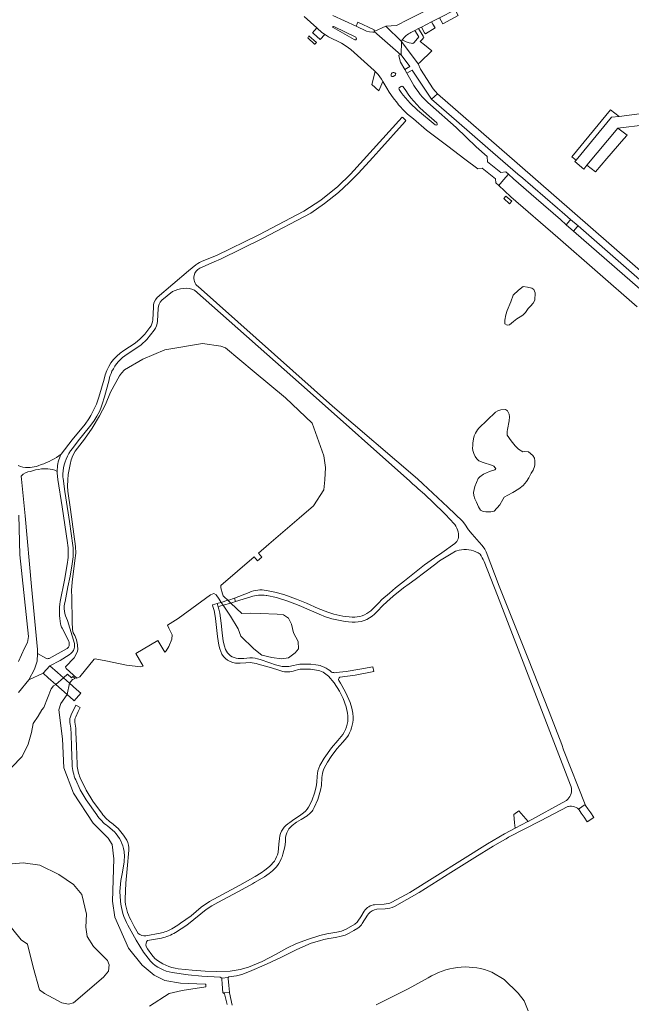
# Model space of a CAD drawing. Header units: metres. Extents: x 166325 to 190320, y 381923 to 404576.
# Tile 887 of 1056: x 175568 to 175790, y 400964 to 401322. Entities that reach past the tile are written whole.
import ezdxf

# ---------------------------------------------------------------- set-up
doc = ezdxf.new("R2010")
doc.units = ezdxf.units.M
for name, color, linetype, lineweight in [('B-WE-OG-WATER_MEER-GV', 8, 'Continuous', 18), ('B-WE-VH-VERHARDING_ASFALT-GV', 8, 'Continuous', 18), ('B-WE-VH-VERHARDING_BETON-GV', 8, 'Continuous', 18), ('B-WE-VH-VERHARDING_BETONSTRAATSTEEN-GV', 8, 'Continuous', 18), ('B-WE-VH-VERHARDING_FUNDERING_ZAND-GV', 8, 'Continuous', 18), ('B-WE-VH-VERHARDING_GESLOTEN-GV', 8, 'Continuous', 18)]:
    doc.layers.add(name, color=color, linetype=linetype, lineweight=lineweight)

msp = doc.modelspace()

# ---------------------------------------------------------------- linework, layer by layer
at = {"layer": 'B-WE-OG-WATER_MEER-GV', "flags": 128}
for points in [[(175751.006, 401225.389), (175749.369, 401224.058), (175747.425, 401222.237), (175746.491, 401219.864), (175745.24, 401216.731), (175744.72, 401215.155), (175744.322, 401213.242), (175744.352, 401211.864), (175745.255, 401211.436), (175746.097, 401211.512), (175747.444, 401212.721), (175748.684, 401213.716), (175749.954, 401214.39), (175750.933, 401215.063), (175751.867, 401215.966), (175752.801, 401217.481), (175753.642, 401218.323), (175754.668, 401219.394), (175755.265, 401220.45), (175755.402, 401223.12), (175754.912, 401224.389), (175754.2, 401224.79), (175752.63, 401225.191)], [(175679.145, 401159.643), (175678.518, 401163.91), (175674.293, 401175.681), (175664.55, 401184.973), (175653.2, 401194.404), (175642.763, 401203.075), (175641.109, 401203.761), (175634.343, 401204.684), (175620.714, 401202.383), (175612.679, 401199.012), (175606.07, 401195.157), (175604.952, 401193.941), (175604.193, 401192.942), (175600.941, 401187.029), (175599.079, 401182.582), (175596.992, 401178.425), (175594.258, 401173.914), (175591.446, 401169.903), (175588.132, 401165.522), (175587.21, 401164.008), (175586.643, 401162.429), (175586.302, 401160.736), (175585.553, 401157.109), (175585.405, 401155.125), (175585.304, 401152.868), (175585.366, 401151.029), (175586.435, 401144.303), (175588.234, 401130.882), (175588.278, 401128.495), (175588.015, 401125.787), (175587.05, 401117.935), (175586.723, 401114.855), (175586.832, 401112.5), (175586.993, 401103.453), (175587.118, 401100.647), (175587.406, 401099.485), (175587.92, 401098.468), (175588.611, 401096.967), (175588.995, 401095.08), (175589.072, 401093.322), (175588.861, 401092.419), (175587.747, 401090.411), (175584.566, 401087.121), (175584.777, 401086.528), (175588.703, 401083.03), (175589.812, 401083.404), (175595.043, 401089.926), (175595.381, 401090.007), (175599.186, 401089.247), (175606.721, 401087.741), (175611.95, 401087.155), (175612.853, 401087.31), (175610.135, 401091.906), (175618.183, 401096.666), (175620.697, 401092.414), (175621.153, 401092.884), (175622.209, 401094.499), (175623.296, 401097.12), (175623.405, 401098.703), (175622.168, 401101.181), (175621.714, 401102.293), (175625.52, 401104.711), (175637.257, 401113.325), (175638.467, 401113.812), (175639.325, 401113.263), (175640.416, 401111.664), (175641.181, 401110.544), (175641.906, 401109.482), (175644.587, 401105.554), (175647.34, 401100.919), (175648.292, 401098.291), (175653.12, 401093.698), (175656.007, 401091.336), (175659.657, 401090.505), (175663.174, 401090.003), (175665.697, 401090.327), (175668.135, 401092.198), (175669.268, 401093.698), (175669.164, 401096.31), (175667.516, 401099.526), (175666.712, 401102.673), (175665.668, 401104.83), (175663.802, 401106.046), (175661.538, 401106.285), (175655.312, 401106.459), (175651.772, 401106.669), (175648.702, 401106.519), (175644.677, 401110.29), (175643.602, 401111.296), (175642.225, 401112.586), (175641.897, 401112.893), (175641.637, 401113.605), (175641.024, 401115.833), (175641.089, 401116.624), (175653.203, 401127.068), (175654.383, 401125.615), (175655.958, 401126.999), (175654.79, 401128.436), (175658.582, 401131.705), (175669.505, 401141.159), (175674.762, 401145.709), (175678.476, 401151.512), (175678.836, 401155.148)], [(175748.164, 401167.455), (175746.614, 401169.3), (175745.173, 401171.337), (175745.238, 401172.693), (175745.318, 401173.475), (175745.867, 401176.586), (175746.003, 401178.045), (175745.876, 401178.953), (175745.279, 401180.162), (175744.625, 401180.664), (175742.95, 401180.616), (175741.821, 401180.245), (175740.956, 401179.697), (175734.925, 401173.897), (175734.346, 401173.248), (175733.636, 401172.146), (175733.215, 401171.16), (175732.997, 401170.017), (175732.762, 401168.474), (175732.676, 401167.615), (175732.646, 401166.689), (175732.739, 401165.753), (175733.035, 401164.646), (175733.525, 401163.646), (175734.114, 401162.716), (175734.937, 401161.999), (175736.441, 401161.473), (175739.487, 401160.511), (175740.33, 401160.039), (175740.843, 401159.502), (175741.021, 401159.224), (175741.007, 401159.055), (175740.74, 401158.814), (175738.754, 401158.189), (175736.611, 401157.143), (175735.278, 401156.169), (175734.702, 401155.567), (175733.398, 401152.688), (175732.989, 401150.54), (175733.053, 401149.437), (175733.445, 401148.182), (175734.077, 401147.017), (175734.728, 401145.339), (175735.093, 401144.705), (175735.541, 401144.127), (175736.473, 401143.617), (175737.439, 401143.507), (175739.234, 401143.514), (175740.447, 401143.77), (175742.57, 401146.071), (175743.61, 401147.996), (175744.107, 401148.775), (175745.441, 401149.579), (175747.279, 401150.479), (175749.385, 401151.822), (175750.958, 401153.07), (175752.283, 401154.508), (175753.107, 401155.879), (175753.969, 401157.526), (175754.631, 401158.616), (175755.175, 401159.964), (175755.243, 401160.592), (175755.311, 401161.995), (175755.112, 401162.955), (175754.529, 401163.962), (175752.922, 401165.301), (175751.574, 401165.458), (175750.836, 401165.333), (175749.322, 401166.293)]]:
    msp.add_lwpolyline(points, close=True, dxfattribs=at)
for points in [[(175615.132, 400963.718), (175622.255, 400968.26), (175627.017, 400969.366), (175635.574, 400970.677), (175635.598, 400971.664), (175635.314, 400971.657), (175626.419, 400972.08), (175620.714, 400973.047), (175616.835, 400974.903), (175612.464, 400978.605), (175607.496, 400984.765), (175602.5, 400996.021), (175601.611, 401001.905), (175602.109, 401017.294), (175601.595, 401022.465), (175600.05, 401024.83), (175594.601, 401030.212), (175587.521, 401041.134), (175584.019, 401050.392), (175583.515, 401060.901), (175582.19, 401071.495), (175582.898, 401073.701), (175585.173, 401077.002), (175585.974, 401081.202), (175587.161, 401082.509), (175588.048, 401082.809), (175587.184, 401083.579), (175586.759, 401083.101), (175585.246, 401084.449), (175583.855, 401083.088), (175581.019, 401080.698), (175580.237, 401080.206), (175579.35, 401079.105), (175576.701, 401072.261), (175575.975, 401071.459), (175574.595, 401069.183), (175572.834, 401066.461), (175572.185, 401063.186), (175571.05, 401058.95), (175568.871, 401054.501), (175564.882, 401050.476)], [(175615.132, 400963.718), (175622.255, 400968.26), (175627.017, 400969.366), (175635.574, 400970.677), (175635.598, 400971.664), (175635.314, 400971.657), (175626.419, 400972.08), (175620.714, 400973.047), (175616.835, 400974.903), (175612.464, 400978.605), (175607.496, 400984.765), (175602.5, 400996.021), (175601.611, 401001.905), (175602.109, 401017.294), (175601.595, 401022.465), (175600.05, 401024.83), (175594.601, 401030.212), (175587.521, 401041.134), (175584.019, 401050.392), (175583.515, 401060.901), (175582.19, 401071.495), (175582.898, 401073.701), (175585.173, 401077.002), (175585.974, 401081.202), (175587.161, 401082.509), (175588.048, 401082.809), (175587.184, 401083.579), (175586.759, 401083.101), (175585.246, 401084.449), (175583.855, 401083.088), (175581.019, 401080.698), (175580.237, 401080.206), (175579.35, 401079.105), (175576.701, 401072.261), (175575.975, 401071.459), (175574.595, 401069.183), (175572.834, 401066.461), (175572.185, 401063.186), (175571.05, 401058.95), (175568.871, 401054.501), (175564.882, 401050.476)], [(175563.805, 401015.274), (175569.191, 401015.843), (175575.204, 401014.958), (175582.115, 401011.515), (175587.466, 401007.936), (175590.527, 401004.243), (175592.173, 400997.177), (175592.029, 400992.454), (175592.475, 400989.054), (175594.711, 400985.356), (175599.866, 400980.319), (175600.426, 400978.685), (175600.173, 400976.374), (175598.429, 400974.201), (175587.5, 400964.893), (175585.685, 400964.369), (175583.259, 400964.839), (175576.895, 400968.236), (175575.108, 400969.663), (175572.825, 400977.846), (175570.702, 400986.269), (175568.489, 400987.739), (175562.346, 400995.369)], [(175563.805, 401015.274), (175569.191, 401015.843), (175575.204, 401014.958), (175582.115, 401011.515), (175587.466, 401007.936), (175590.527, 401004.243), (175592.173, 400997.177), (175592.029, 400992.454), (175592.475, 400989.054), (175594.711, 400985.356), (175599.866, 400980.319), (175600.426, 400978.685), (175600.173, 400976.374), (175598.429, 400974.201), (175587.5, 400964.893), (175585.685, 400964.369), (175583.259, 400964.839), (175576.895, 400968.236), (175575.108, 400969.663), (175572.825, 400977.846), (175570.702, 400986.269), (175568.489, 400987.739), (175562.346, 400995.369)], [(175752.886, 400961.931), (175751.406, 400965.586), (175749.169, 400968.437), (175744.164, 400973.308), (175739.604, 400976.062), (175738.276, 400976.56), (175736.921, 400976.983), (175735.545, 400977.328), (175734.152, 400977.596), (175732.745, 400977.785), (175731.331, 400977.894), (175729.912, 400977.923), (175728.494, 400977.872), (175727.081, 400977.741), (175725.678, 400977.531), (175724.289, 400977.242), (175722.918, 400976.875), (175721.571, 400976.432), (175720.25, 400975.914), (175718.961, 400975.321), (175717.707, 400974.658), (175716.511, 400973.936), (175709.141, 400969.967), (175697.567, 400964.117)], [(175752.886, 400961.931), (175751.406, 400965.586), (175749.169, 400968.437), (175744.164, 400973.308), (175739.604, 400976.062), (175738.276, 400976.56), (175736.921, 400976.983), (175735.545, 400977.328), (175734.152, 400977.596), (175732.745, 400977.785), (175731.331, 400977.894), (175729.912, 400977.923), (175728.494, 400977.872), (175727.081, 400977.741), (175725.678, 400977.531), (175724.289, 400977.242), (175722.918, 400976.875), (175721.571, 400976.432), (175720.25, 400975.914), (175718.961, 400975.321), (175717.707, 400974.658), (175716.511, 400973.936), (175709.141, 400969.967), (175697.567, 400964.117)]]:
    msp.add_lwpolyline(points, dxfattribs=at)
at = {"layer": 'B-WE-VH-VERHARDING_ASFALT-GV', "flags": 128}
for points in [[(175633.409, 401232.055), (175638.699, 401234.389), (175640.967, 401235.423), (175656.199, 401242.878), (175673.735, 401252.151), (175678.821, 401255.597), (175683.835, 401259.631), (175687.769, 401263.245), (175691.139, 401266.651), (175696.302, 401272.33), (175698.539, 401274.83), (175708.083, 401285.499), (175708.391, 401285.843), (175707.229, 401286.858), (175707.04, 401287.023), (175688.25, 401266.263), (175683.59, 401261.828), (175677.437, 401256.829), (175671.292, 401252.787), (175654.871, 401244.238), (175639.482, 401236.709), (175634.825, 401234.871)], [(175633.409, 401232.055), (175638.699, 401234.389), (175640.967, 401235.423), (175656.199, 401242.878), (175673.735, 401252.151), (175678.821, 401255.597), (175683.835, 401259.631), (175687.769, 401263.245), (175691.139, 401266.651), (175696.302, 401272.33), (175698.539, 401274.83), (175708.083, 401285.499), (175708.391, 401285.843), (175707.229, 401286.858), (175707.04, 401287.023), (175688.25, 401266.263), (175683.59, 401261.828), (175677.437, 401256.829), (175671.292, 401252.787), (175654.871, 401244.238), (175639.482, 401236.709), (175634.825, 401234.871)], [(175799.188, 401219.593), (175769.36, 401245.603), (175766.689, 401247.932), (175764.555, 401249.793), (175755.785, 401257.44), (175747.544, 401264.597), (175745.631, 401266.259), (175743.915, 401264.292), (175742.123, 401262.237), (175744.194, 401260.298), (175746.561, 401258.081), (175763.602, 401243.222), (175792.459, 401218.062)], [(175799.188, 401219.593), (175769.36, 401245.603), (175766.689, 401247.932), (175764.555, 401249.793), (175755.785, 401257.44), (175747.544, 401264.597), (175745.631, 401266.259), (175743.915, 401264.292), (175742.123, 401262.237), (175744.194, 401260.298), (175746.561, 401258.081), (175763.602, 401243.222), (175792.459, 401218.062)], [(175632.016, 401233.283), (175629.309, 401231.096), (175617.931, 401221.394)], [(175632.016, 401233.283), (175629.309, 401231.096), (175617.931, 401221.394)], [(175619.606, 401220.44), (175621.499, 401222.046), (175623.506, 401223.586)], [(175619.606, 401220.44), (175621.499, 401222.046), (175623.506, 401223.586)], [(175631.53, 401224.129), (175673.494, 401186.845), (175709.784, 401154.602), (175710.781, 401153.716), (175712.096, 401152.548), (175712.871, 401151.859), (175715.128, 401149.854), (175722.008, 401143.265), (175722.827, 401142.481), (175725.947, 401139.118), (175726.137, 401138.876), (175726.556, 401138.252), (175726.907, 401137.587), (175727.185, 401136.889), (175727.388, 401136.164), (175727.512, 401135.423), (175727.534, 401135.26), (175727.555, 401134.719), (175727.495, 401134.18), (175727.357, 401133.655), (175727.144, 401133.157), (175726.859, 401132.695), (175726.51, 401132.28), (175726.104, 401131.921), (175721.416, 401128.537), (175718.808, 401126.699), (175715.149, 401124.141), (175707.809, 401118.341), (175704.644, 401115.788), (175702.377, 401113.9), (175699.621, 401111.55), (175698.481, 401110.379), (175697.544, 401109.444), (175695.617, 401107.519)], [(175631.53, 401224.129), (175673.494, 401186.845), (175709.784, 401154.602), (175710.781, 401153.716), (175712.096, 401152.548), (175712.871, 401151.859), (175715.128, 401149.854), (175722.008, 401143.265), (175722.827, 401142.481), (175725.947, 401139.118), (175726.137, 401138.876), (175726.556, 401138.252), (175726.907, 401137.587), (175727.185, 401136.889), (175727.388, 401136.164), (175727.512, 401135.423), (175727.534, 401135.26), (175727.555, 401134.719), (175727.495, 401134.18), (175727.357, 401133.655), (175727.144, 401133.157), (175726.859, 401132.695), (175726.51, 401132.28), (175726.104, 401131.921), (175721.416, 401128.537), (175718.808, 401126.699), (175715.149, 401124.141), (175707.809, 401118.341), (175704.644, 401115.788), (175702.377, 401113.9), (175699.621, 401111.55), (175698.481, 401110.379), (175697.544, 401109.444), (175695.617, 401107.519)], [(175765.735, 401056.878), (175765.055, 401058.83), (175760.502, 401070.701), (175752.712, 401090.318), (175742.239, 401116.433), (175737.613, 401128.95), (175737.358, 401129.438), (175737.045, 401129.942), (175736.098, 401131.215), (175735.01, 401132.389), (175732.424, 401135.307), (175731.188, 401136.944), (175729.764, 401139.018), (175728.94, 401140.035), (175723.575, 401145.178), (175714.56, 401153.671), (175714.218, 401153.981), (175712.921, 401155.166), (175712.588, 401155.473), (175681.73, 401181.939), (175632.815, 401225.403)], [(175765.735, 401056.878), (175765.055, 401058.83), (175760.502, 401070.701), (175752.712, 401090.318), (175742.239, 401116.433), (175737.613, 401128.95), (175737.358, 401129.438), (175737.045, 401129.942), (175736.098, 401131.215), (175735.01, 401132.389), (175732.424, 401135.307), (175731.188, 401136.944), (175729.764, 401139.018), (175728.94, 401140.035), (175723.575, 401145.178), (175714.56, 401153.671), (175714.218, 401153.981), (175712.921, 401155.166), (175712.588, 401155.473), (175681.73, 401181.939), (175632.815, 401225.403)], [(175616.531, 401217.911), (175616.378, 401213.275)], [(175616.531, 401217.911), (175616.378, 401213.275)], [(175618.076, 401212.791), (175618.228, 401217.425)], [(175618.076, 401212.791), (175618.228, 401217.425)], [(175615.305, 401210.569), (175613.427, 401208.141), (175611.728, 401206.359), (175609.904, 401204.817), (175605.741, 401202.157)], [(175615.305, 401210.569), (175613.427, 401208.141), (175611.728, 401206.359), (175609.904, 401204.817), (175605.741, 401202.157)], [(175607.046, 401200.871), (175609.848, 401202.615), (175612.1, 401204.245), (175614.12, 401206.196), (175616.864, 401209.593)], [(175607.046, 401200.871), (175609.848, 401202.615), (175612.1, 401204.245), (175614.12, 401206.196), (175616.864, 401209.593)], [(175598.633, 401191.718), (175596.683, 401185.136), (175595.809, 401182.687), (175595.177, 401181.188), (175593.754, 401178.482), (175593.058, 401177.339), (175591.754, 401175.346), (175586.987, 401169.73), (175582.94, 401164.453), (175582.576, 401163.676)], [(175598.633, 401191.718), (175596.683, 401185.136), (175595.809, 401182.687), (175595.177, 401181.188), (175593.754, 401178.482), (175593.058, 401177.339), (175591.754, 401175.346), (175586.987, 401169.73), (175582.94, 401164.453), (175582.576, 401163.676)], [(175587.261, 401131.184), (175585.994, 401139.998), (175584.676, 401148.623), (175584.358, 401150.828), (175583.678, 401155.555), (175583.646, 401156.148), (175583.646, 401157.264), (175583.727, 401158.377), (175583.887, 401159.482), (175584.126, 401160.573), (175584.442, 401161.643), (175584.834, 401162.688), (175585.3, 401163.703), (175585.838, 401164.681), (175586.444, 401165.619), (175587.116, 401166.511), (175589.164, 401169.334), (175593.262, 401174.357), (175594.927, 401176.432), (175596.011, 401178.253), (175596.884, 401179.96), (175597.451, 401181.217), (175597.937, 401182.586), (175598.764, 401185.278), (175600.414, 401191.524)], [(175587.261, 401131.184), (175585.994, 401139.998), (175584.676, 401148.623), (175584.358, 401150.828), (175583.678, 401155.555), (175583.646, 401156.148), (175583.646, 401157.264), (175583.727, 401158.377), (175583.887, 401159.482), (175584.126, 401160.573), (175584.442, 401161.643), (175584.834, 401162.688), (175585.3, 401163.703), (175585.838, 401164.681), (175586.444, 401165.619), (175587.116, 401166.511), (175589.164, 401169.334), (175593.262, 401174.357), (175594.927, 401176.432), (175596.011, 401178.253), (175596.884, 401179.96), (175597.451, 401181.217), (175597.937, 401182.586), (175598.764, 401185.278), (175600.414, 401191.524)], [(175581.533, 401158.198), (175581.537, 401157.554), (175581.812, 401155.233), (175583.368, 401145.356), (175585.317, 401132.158)], [(175581.533, 401158.198), (175581.537, 401157.554), (175581.812, 401155.233), (175583.368, 401145.356), (175585.317, 401132.158)], [(175696.933, 401106.232), (175697.911, 401107.237), (175699.989, 401109.371), (175701.412, 401110.737), (175703.784, 401112.757), (175707.497, 401115.785), (175709.59, 401117.294), (175711.791, 401118.894), (175715.214, 401121.493), (175719.228, 401124.595), (175720.593, 401125.652), (175724.834, 401128.237), (175726.368, 401129.148), (175726.853, 401129.316), (175727.714, 401129.548), (175728.593, 401129.702), (175729.482, 401129.778), (175730.374, 401129.773), (175731.262, 401129.688), (175732.139, 401129.524), (175732.998, 401129.283), (175733.832, 401128.965), (175734.634, 401128.574), (175735.397, 401128.113)], [(175696.933, 401106.232), (175697.911, 401107.237), (175699.989, 401109.371), (175701.412, 401110.737), (175703.784, 401112.757), (175707.497, 401115.785), (175709.59, 401117.294), (175711.791, 401118.894), (175715.214, 401121.493), (175719.228, 401124.595), (175720.593, 401125.652), (175724.834, 401128.237), (175726.368, 401129.148), (175726.853, 401129.316), (175727.714, 401129.548), (175728.593, 401129.702), (175729.482, 401129.778), (175730.374, 401129.773), (175731.262, 401129.688), (175732.139, 401129.524), (175732.998, 401129.283), (175733.832, 401128.965), (175734.634, 401128.574), (175735.397, 401128.113)], [(175585.329, 401125.084), (175584.173, 401118.665), (175582.673, 401110.904)], [(175585.329, 401125.084), (175584.173, 401118.665), (175582.673, 401110.904)], [(175584.409, 401110.895), (175585.366, 401116.253), (175586.223, 401120.118), (175587.06, 401124.619)], [(175584.409, 401110.895), (175585.366, 401116.253), (175586.223, 401120.118), (175587.06, 401124.619)], [(175736.8, 401125.377), (175741.643, 401113.062), (175768.284, 401044.073), (175768.475, 401043.487), (175768.589, 401042.881), (175768.623, 401042.265), (175768.578, 401041.65), (175768.453, 401041.046), (175768.251, 401040.464), (175767.976, 401039.912), (175767.632, 401039.4), (175767.224, 401038.938), (175766.76, 401038.532), (175766.527, 401038.364), (175752.824, 401030.847), (175752.75, 401030.809), (175748.106, 401028.37), (175744.184, 401026.311), (175737.987, 401022.744), (175709.815, 401005.035), (175703.221, 401001.443)], [(175736.8, 401125.377), (175741.643, 401113.062), (175768.284, 401044.073), (175768.475, 401043.487), (175768.589, 401042.881), (175768.623, 401042.265), (175768.578, 401041.65), (175768.453, 401041.046), (175768.251, 401040.464), (175767.976, 401039.912), (175767.632, 401039.4), (175767.224, 401038.938), (175766.76, 401038.532), (175766.527, 401038.364), (175752.824, 401030.847), (175752.75, 401030.809), (175748.106, 401028.37), (175744.184, 401026.311), (175737.987, 401022.744), (175709.815, 401005.035), (175703.221, 401001.443)], [(175651.401, 401114.174), (175646.056, 401112.059), (175646.444, 401110.804), (175651.991, 401112.586)], [(175651.401, 401114.174), (175646.056, 401112.059), (175646.444, 401110.804), (175651.991, 401112.586)], [(175657.528, 401113.096), (175657.848, 401113.063), (175661.365, 401112.269), (175665.396, 401111.019), (175669.576, 401109.452), (175676.792, 401106.221), (175679.125, 401105.309)], [(175657.528, 401113.096), (175657.848, 401113.063), (175661.365, 401112.269), (175665.396, 401111.019), (175669.576, 401109.452), (175676.792, 401106.221), (175679.125, 401105.309)], [(175679.966, 401106.931), (175676.415, 401108.345), (175672.233, 401110.259), (175668.635, 401111.759), (175663.948, 401113.405), (175660.736, 401114.317), (175657.675, 401114.896)], [(175679.966, 401106.931), (175676.415, 401108.345), (175672.233, 401110.259), (175668.635, 401111.759), (175663.948, 401113.405), (175660.736, 401114.317), (175657.675, 401114.896)], [(175642.752, 401093.435), (175642.407, 401094.572), (175641.966, 401096.469), (175641.502, 401099.51), (175641.137, 401103.011), (175640.688, 401106.562), (175640.33, 401108.077), (175640.12, 401108.962), (175639.754, 401110.1), (175638.037, 401109.659), (175638.178, 401109.079), (175638.594, 401107.632), (175638.79, 401106.953), (175639.148, 401104.657), (175639.87, 401098.077), (175640.388, 401095.024), (175640.721, 401093.664)], [(175642.752, 401093.435), (175642.407, 401094.572), (175641.966, 401096.469), (175641.502, 401099.51), (175641.137, 401103.011), (175640.688, 401106.562), (175640.33, 401108.077), (175640.12, 401108.962), (175639.754, 401110.1), (175638.037, 401109.659), (175638.178, 401109.079), (175638.594, 401107.632), (175638.79, 401106.953), (175639.148, 401104.657), (175639.87, 401098.077), (175640.388, 401095.024), (175640.721, 401093.664)], [(175587.823, 401095.596), (175586.978, 401098.409), (175585.303, 401103.981)], [(175587.823, 401095.596), (175586.978, 401098.409), (175585.303, 401103.981)], [(175583.333, 401101.105), (175583.879, 401100.374), (175585.754, 401096.281), (175585.858, 401096.014)], [(175583.333, 401101.105), (175583.879, 401100.374), (175585.754, 401096.281), (175585.858, 401096.014)], [(175577.366, 401090.219), (175574.354, 401091.968), (175574.213, 401089.111), (175573.267, 401086.199), (175571.19, 401082.381), (175576.467, 401084.746), (175578.898, 401087.497), (175582.666, 401089.447), (175585.914, 401091.466)], [(175577.366, 401090.219), (175574.354, 401091.968), (175574.213, 401089.111), (175573.267, 401086.199), (175571.19, 401082.381), (175576.467, 401084.746), (175578.898, 401087.497), (175582.666, 401089.447), (175585.914, 401091.466)], [(175585.224, 401093.736), (175578.595, 401090.182)], [(175585.224, 401093.736), (175578.595, 401090.182)], [(175646.458, 401088.437), (175648.094, 401088.378), (175650.193, 401088.554), (175651.691, 401088.625)], [(175646.458, 401088.437), (175648.094, 401088.378), (175650.193, 401088.554), (175651.691, 401088.625)], [(175651.571, 401090.323), (175649.475, 401090.171), (175647.407, 401090.178)], [(175651.571, 401090.323), (175649.475, 401090.171), (175647.407, 401090.178)], [(175654.582, 401088.094), (175658.598, 401087.003), (175661.41, 401086.123), (175662.933, 401085.631)], [(175654.582, 401088.094), (175658.598, 401087.003), (175661.41, 401086.123), (175662.933, 401085.631)], [(175662.843, 401087.331), (175660.96, 401087.804), (175658.894, 401088.52), (175655.381, 401089.774)], [(175662.843, 401087.331), (175660.96, 401087.804), (175658.894, 401088.52), (175655.381, 401089.774)], [(175675.652, 401087.879), (175673.813, 401088.071), (175672.039, 401088.105)], [(175675.652, 401087.879), (175673.813, 401088.071), (175672.039, 401088.105)], [(175671.752, 401086.287), (175673.713, 401086.233), (175675.862, 401085.939)], [(175671.752, 401086.287), (175673.713, 401086.233), (175675.862, 401085.939)], [(175684.371, 401083.346), (175687.117, 401083.652), (175689.874, 401084.119), (175696.662, 401085.386), (175696.332, 401087.156), (175691.609, 401086.238), (175686.613, 401085.421), (175682.953, 401084.99)], [(175684.371, 401083.346), (175687.117, 401083.652), (175689.874, 401084.119), (175696.662, 401085.386), (175696.332, 401087.156), (175691.609, 401086.238), (175686.613, 401085.421), (175682.953, 401084.99)], [(175680.245, 401083.676), (175682.309, 401081.282), (175684.237, 401078.227), (175685.53, 401075.634), (175686.685, 401072.532), (175687.186, 401070.247)], [(175680.245, 401083.676), (175682.309, 401081.282), (175684.237, 401078.227), (175685.53, 401075.634), (175686.685, 401072.532), (175687.186, 401070.247)], [(175689.195, 401068.751), (175689.057, 401070.259), (175688.693, 401072.073), (175688.103, 401074.117), (175686.58, 401077.636), (175685.111, 401080.334), (175684.572, 401081.21), (175683.941, 401082.141)], [(175689.195, 401068.751), (175689.057, 401070.259), (175688.693, 401072.073), (175688.103, 401074.117), (175686.58, 401077.636), (175685.111, 401080.334), (175684.572, 401081.21), (175683.941, 401082.141)], [(175588.31, 401068.927), (175589.213, 401070.843), (175589.925, 401072.354), (175588.297, 401073.122), (175586.64, 401069.606)], [(175588.31, 401068.927), (175589.213, 401070.843), (175589.925, 401072.354), (175588.297, 401073.122), (175586.64, 401069.606)], [(175586.199, 401066.821), (175586.261, 401066.281), (175586.482, 401064.758), (175586.621, 401062.558), (175586.797, 401058.044), (175586.946, 401051.63)], [(175586.199, 401066.821), (175586.261, 401066.281), (175586.482, 401064.758), (175586.621, 401062.558), (175586.797, 401058.044), (175586.946, 401051.63)], [(175588.763, 401051.517), (175588.585, 401058.394), (175588.394, 401063.302), (175588.283, 401064.77), (175588.004, 401066.94)], [(175588.763, 401051.517), (175588.585, 401058.394), (175588.394, 401063.302), (175588.283, 401064.77), (175588.004, 401066.94)], [(175685.42, 401062.496), (175683.631, 401060.244), (175681.254, 401057.648), (175678.598, 401053.865), (175677.072, 401051.152)], [(175685.42, 401062.496), (175683.631, 401060.244), (175681.254, 401057.648), (175678.598, 401053.865), (175677.072, 401051.152)], [(175678.671, 401050.251), (175679.814, 401052.395), (175681.223, 401054.541), (175683.265, 401057.232), (175685.493, 401059.638), (175686.922, 401061.44)], [(175678.671, 401050.251), (175679.814, 401052.395), (175681.223, 401054.541), (175683.265, 401057.232), (175685.493, 401059.638), (175686.922, 401061.44)], [(175704.167, 400999.895), (175713.16, 401004.957), (175724.703, 401012.323), (175733.383, 401017.767), (175740.116, 401021.893), (175743.279, 401023.737), (175744.784, 401024.572), (175745.734, 401025.1), (175757.37, 401031.132), (175767.296, 401036.248), (175767.475, 401036.297), (175768.034, 401036.394), (175768.6, 401036.412), (175769.164, 401036.349), (175769.713, 401036.209), (175770.236, 401035.992), (175770.724, 401035.704), (175771.167, 401035.35), (175773.518, 401036.967), (175765.735, 401056.878)], [(175704.167, 400999.895), (175713.16, 401004.957), (175724.703, 401012.323), (175733.383, 401017.767), (175740.116, 401021.893), (175743.279, 401023.737), (175744.784, 401024.572), (175745.734, 401025.1), (175757.37, 401031.132), (175767.296, 401036.248), (175767.475, 401036.297), (175768.034, 401036.394), (175768.6, 401036.412), (175769.164, 401036.349), (175769.713, 401036.209), (175770.236, 401035.992), (175770.724, 401035.704), (175771.167, 401035.35), (175773.518, 401036.967), (175765.735, 401056.878)], [(175588.282, 401045.943), (175589.936, 401042.382), (175592.061, 401038.752), (175595.943, 401033.262)], [(175588.282, 401045.943), (175589.936, 401042.382), (175592.061, 401038.752), (175595.943, 401033.262)], [(175597.331, 401034.417), (175594.539, 401038.254), (175592.092, 401042.206), (175589.941, 401046.688)], [(175597.331, 401034.417), (175594.539, 401038.254), (175592.092, 401042.206), (175589.941, 401046.688)], [(175676.094, 401047.376), (175675.971, 401045.125), (175675.773, 401043.455), (175675.152, 401041.109), (175674.279, 401038.681), (175673.436, 401036.841)], [(175676.094, 401047.376), (175675.971, 401045.125), (175675.773, 401043.455), (175675.152, 401041.109), (175674.279, 401038.681), (175673.436, 401036.841)], [(175675.005, 401035.874), (175676.301, 401038.887), (175677.349, 401042.236), (175677.658, 401043.891), (175677.841, 401046.826), (175677.913, 401047.576)], [(175675.005, 401035.874), (175676.301, 401038.887), (175677.349, 401042.236), (175677.658, 401043.891), (175677.841, 401046.826), (175677.913, 401047.576)], [(175671.146, 401034.004), (175669.734, 401032.931), (175667.591, 401031.52), (175666.12, 401030.517)], [(175671.146, 401034.004), (175669.734, 401032.931), (175667.591, 401031.52), (175666.12, 401030.517)], [(175606.879, 401024.007), (175605.711, 401025.889), (175603.704, 401028.305), (175601.315, 401030.307)], [(175606.879, 401024.007), (175605.711, 401025.889), (175603.704, 401028.305), (175601.315, 401030.307)], [(175666.981, 401029.426), (175668.601, 401030.58), (175670.23, 401031.545), (175672.422, 401032.918)], [(175666.981, 401029.426), (175668.601, 401030.58), (175670.23, 401031.545), (175672.422, 401032.918)], [(175599.927, 401029.136), (175602.376, 401027.063)], [(175599.927, 401029.136), (175602.376, 401027.063)], [(175662.403, 401024.712), (175662.2, 401022.606), (175661.879, 401019.599)], [(175662.403, 401024.712), (175662.2, 401022.606), (175661.879, 401019.599)], [(175663.639, 401018.914), (175664.395, 401021.682), (175664.583, 401023.419)], [(175663.639, 401018.914), (175664.395, 401021.682), (175664.583, 401023.419)], [(175605.875, 401019.976), (175605.948, 401019.271), (175605.982, 401018.703), (175605.888, 401016.085), (175605.212, 401011.838), (175604.751, 401009.341), (175604.343, 401005.388), (175604.598, 401001.905)], [(175605.875, 401019.976), (175605.948, 401019.271), (175605.982, 401018.703), (175605.888, 401016.085), (175605.212, 401011.838), (175604.751, 401009.341), (175604.343, 401005.388), (175604.598, 401001.905)], [(175606.218, 401002.691), (175606.542, 401008.371), (175606.979, 401013.662), (175607.639, 401020.431)], [(175606.218, 401002.691), (175606.542, 401008.371), (175606.979, 401013.662), (175607.639, 401020.431)], [(175658.157, 401014.027), (175657.124, 401013.151), (175655.77, 401012.148), (175653.516, 401010.792), (175648.015, 401007.695), (175636.899, 401001.705), (175633.97, 400999.724), (175630.261, 400996.517), (175626.452, 400993.839), (175625.468, 400993.147), (175623.298, 400991.837)], [(175658.157, 401014.027), (175657.124, 401013.151), (175655.77, 401012.148), (175653.516, 401010.792), (175648.015, 401007.695), (175636.899, 401001.705), (175633.97, 400999.724), (175630.261, 400996.517), (175626.452, 400993.839), (175625.468, 400993.147), (175623.298, 400991.837)], [(175624.599, 400990.48), (175628.749, 400993.187), (175633.833, 400997.255), (175635.687, 400998.784), (175637.852, 401000.173), (175640.007, 401001.343), (175647.444, 401005.321), (175652.618, 401008.211), (175653.297, 401008.606), (175656.99, 401010.753), (175658.62, 401011.902), (175659.832, 401012.914)], [(175624.599, 400990.48), (175628.749, 400993.187), (175633.833, 400997.255), (175635.687, 400998.784), (175637.852, 401000.173), (175640.007, 401001.343), (175647.444, 401005.321), (175652.618, 401008.211), (175653.297, 401008.606), (175656.99, 401010.753), (175658.62, 401011.902), (175659.832, 401012.914)], [(175693.245, 400998.216), (175691.996, 400996.149), (175690.93, 400994.569)], [(175693.245, 400998.216), (175691.996, 400996.149), (175690.93, 400994.569)], [(175700.497, 401000.821), (175696.987, 401000.583)], [(175700.497, 401000.821), (175696.987, 401000.583)], [(175697.792, 400998.893), (175700.828, 400999.109)], [(175697.792, 400998.893), (175700.828, 400999.109)], [(175611.002, 400990.142), (175609.536, 400992.697), (175608.33, 400995.041)], [(175611.002, 400990.142), (175609.536, 400992.697), (175608.33, 400995.041)], [(175692.519, 400993.744), (175694.354, 400996.732), (175694.757, 400997.25)], [(175692.519, 400993.744), (175694.354, 400996.732), (175694.757, 400997.25)], [(175607.258, 400993.136), (175610.325, 400987.721), (175612.999, 400983.325), (175615.531, 400980.017)], [(175607.258, 400993.136), (175610.325, 400987.721), (175612.999, 400983.325), (175615.531, 400980.017)], [(175623.396, 400975.907), (175629.14, 400975.06), (175634.104, 400974.636), (175640.868, 400974.218), (175641.418, 400973.872), (175643.716, 400974.1), (175643.96, 400974.3), (175646.748, 400974.674), (175648.699, 400975.201), (175651.484, 400976.267), (175657.729, 400978.979), (175663.073, 400981.455), (175668.706, 400984.233), (175673.962, 400986.581), (175676.986, 400987.487), (175678.561, 400987.901), (175680.319, 400988.282), (175682.749, 400988.672), (175684.792, 400989.073), (175686.311, 400989.549), (175687.713, 400990.172), (175689.442, 400991.135), (175690.862, 400992.025)], [(175623.396, 400975.907), (175629.14, 400975.06), (175634.104, 400974.636), (175640.868, 400974.218), (175641.418, 400973.872), (175643.716, 400974.1), (175643.96, 400974.3), (175646.748, 400974.674), (175648.699, 400975.201), (175651.484, 400976.267), (175657.729, 400978.979), (175663.073, 400981.455), (175668.706, 400984.233), (175673.962, 400986.581), (175676.986, 400987.487), (175678.561, 400987.901), (175680.319, 400988.282), (175682.749, 400988.672), (175684.792, 400989.073), (175686.311, 400989.549), (175687.713, 400990.172), (175689.442, 400991.135), (175690.862, 400992.025)], [(175689.746, 400993.485), (175686.644, 400991.681), (175684.974, 400991.008), (175683.218, 400990.581), (175679.58, 400989.978), (175677.1, 400989.365), (175672.925, 400988.068), (175668.627, 400986.418), (175665.114, 400984.71), (175661.171, 400982.592), (175656.105, 400979.942), (175651.163, 400977.859), (175648.13, 400976.97), (175644.455, 400976.376), (175639.584, 400976.222), (175635.318, 400976.415), (175630.635, 400976.703), (175625.568, 400977.281)], [(175689.746, 400993.485), (175686.644, 400991.681), (175684.974, 400991.008), (175683.218, 400990.581), (175679.58, 400989.978), (175677.1, 400989.365), (175672.925, 400988.068), (175668.627, 400986.418), (175665.114, 400984.71), (175661.171, 400982.592), (175656.105, 400979.942), (175651.163, 400977.859), (175648.13, 400976.97), (175644.455, 400976.376), (175639.584, 400976.222), (175635.318, 400976.415), (175630.635, 400976.703), (175625.568, 400977.281)], [(175618.981, 400990.176), (175613.791, 400989.206)], [(175618.981, 400990.176), (175613.791, 400989.206)], [(175614.448, 400987.498), (175619.494, 400988.44)], [(175614.448, 400987.498), (175619.494, 400988.44)], [(175617.109, 400981.06), (175615.968, 400982.327), (175614.353, 400984.56), (175613.878, 400985.346)], [(175617.109, 400981.06), (175615.968, 400982.327), (175614.353, 400984.56), (175613.878, 400985.346)]]:
    msp.add_lwpolyline(points, dxfattribs=at)
at = {"layer": 'B-WE-VH-VERHARDING_ASFALT-GV'}
for points in [[(175634.825, 401234.871, 0.0670374), (175632.016, 401233.283)], [(175634.825, 401234.871, 0.0670374), (175632.016, 401233.283)], [(175631.363, 401229.466, -0.2194139), (175633.409, 401232.055)], [(175631.363, 401229.466, -0.2194139), (175633.409, 401232.055)], [(175632.815, 401225.403, -0.2982913), (175631.363, 401229.466)], [(175632.815, 401225.403, -0.2982913), (175631.363, 401229.466)], [(175623.506, 401223.586, -0.2267025), (175631.53, 401224.129)], [(175623.506, 401223.586, -0.2267025), (175631.53, 401224.129)], [(175617.931, 401221.394, 0.2078654), (175616.531, 401217.911)], [(175617.931, 401221.394, 0.2078654), (175616.531, 401217.911)], [(175618.228, 401217.425, -0.1964052), (175619.606, 401220.44)], [(175618.228, 401217.425, -0.1964052), (175619.606, 401220.44)], [(175616.378, 401213.275, -0.1384926), (175615.305, 401210.569)], [(175616.378, 401213.275, -0.1384926), (175615.305, 401210.569)], [(175616.864, 401209.593, 0.1569471), (175618.076, 401212.791)], [(175616.864, 401209.593, 0.1569471), (175618.076, 401212.791)], [(175605.741, 401202.157, 0.2046432), (175598.633, 401191.718)], [(175605.741, 401202.157, 0.2046432), (175598.633, 401191.718)], [(175601.484, 401194.606, -0.1424648), (175607.046, 401200.871)], [(175601.484, 401194.606, -0.1424648), (175607.046, 401200.871)], [(175600.414, 401191.524, -0.0544773), (175601.484, 401194.606)], [(175600.414, 401191.524, -0.0544773), (175601.484, 401194.606)], [(175582.576, 401163.676, 0.0874675), (175581.533, 401158.198)], [(175585.317, 401132.158, -0.0658748), (175585.329, 401125.084)], [(175585.317, 401132.158, -0.0658748), (175585.329, 401125.084)], [(175587.06, 401124.619, 0.0638241), (175587.261, 401131.184)], [(175587.06, 401124.619, 0.0638241), (175587.261, 401131.184)], [(175735.397, 401128.113, -0.0427636), (175736.8, 401125.377)], [(175735.397, 401128.113, -0.0427636), (175736.8, 401125.377)], [(175657.675, 401114.896, 0.1472685), (175651.401, 401114.174)], [(175657.675, 401114.896, 0.1472685), (175651.401, 401114.174)], [(175651.991, 401112.586, -0.1022357), (175657.528, 401113.096)], [(175651.991, 401112.586, -0.1022357), (175657.528, 401113.096)], [(175582.673, 401110.904, 0.0817188), (175582.744, 401102.693)], [(175582.673, 401110.904, 0.0817188), (175582.744, 401102.693)], [(175585.303, 401103.981, -0.1946767), (175584.409, 401110.895)], [(175585.303, 401103.981, -0.1946767), (175584.409, 401110.895)], [(175679.125, 401105.309, 0.0666004), (175688.781, 401103.364)], [(175679.125, 401105.309, 0.0666004), (175688.781, 401103.364)], [(175688.837, 401105.21, -0.0657176), (175679.966, 401106.931)], [(175688.837, 401105.21, -0.0657176), (175679.966, 401106.931)], [(175688.781, 401103.364, 0.2060441), (175696.933, 401106.232)], [(175688.781, 401103.364, 0.2060441), (175696.933, 401106.232)], [(175695.617, 401107.519, -0.1936958), (175688.837, 401105.21)], [(175695.617, 401107.519, -0.1936958), (175688.837, 401105.21)], [(175582.744, 401102.693, 0.0939796), (175583.333, 401101.105)], [(175582.744, 401102.693, 0.0939796), (175583.333, 401101.105)], [(175585.858, 401096.014, -0.2959208), (175585.224, 401093.736)], [(175585.858, 401096.014, -0.2959208), (175585.224, 401093.736)], [(175587.75, 401093.75, 0.1142938), (175587.823, 401095.596)], [(175587.75, 401093.75, 0.1142938), (175587.823, 401095.596)], [(175585.914, 401091.466, 0.1980392), (175587.75, 401093.75)], [(175585.914, 401091.466, 0.1980392), (175587.75, 401093.75)], [(175640.721, 401093.664, 0.3236086), (175646.458, 401088.437)], [(175640.721, 401093.664, 0.3236086), (175646.458, 401088.437)], [(175647.407, 401090.178, -0.2859018), (175642.752, 401093.435)], [(175647.407, 401090.178, -0.2859018), (175642.752, 401093.435)], [(175578.595, 401090.182, -0.2514165), (175577.366, 401090.219)], [(175578.595, 401090.182, -0.2514165), (175577.366, 401090.219)], [(175655.381, 401089.774, 0.0957785), (175651.571, 401090.323)], [(175655.381, 401089.774, 0.0957785), (175651.571, 401090.323)], [(175651.691, 401088.625, -0.0619238), (175654.582, 401088.094)], [(175651.691, 401088.625, -0.0619238), (175654.582, 401088.094)], [(175667.513, 401087.602, -0.1244147), (175662.843, 401087.331)], [(175667.513, 401087.602, -0.1244147), (175662.843, 401087.331)], [(175672.039, 401088.105, 0.076218), (175667.513, 401087.602)], [(175672.039, 401088.105, 0.076218), (175667.513, 401087.602)], [(175681.32, 401085.193, 0.1517601), (175675.652, 401087.879)], [(175681.32, 401085.193, 0.1517601), (175675.652, 401087.879)], [(175662.933, 401085.631, 0.1762657), (175668.039, 401085.799)], [(175662.933, 401085.631, 0.1762657), (175668.039, 401085.799)], [(175668.039, 401085.799, -0.0926401), (175671.752, 401086.287)], [(175668.039, 401085.799, -0.0926401), (175671.752, 401086.287)], [(175675.862, 401085.939, -0.1504234), (175680.245, 401083.676)], [(175675.862, 401085.939, -0.1504234), (175680.245, 401083.676)], [(175682.953, 401084.99, -0.1402727), (175681.32, 401085.193)], [(175682.953, 401084.99, -0.1402727), (175681.32, 401085.193)], [(175683.941, 401082.141, -0.365142), (175684.371, 401083.346)], [(175683.941, 401082.141, -0.365142), (175684.371, 401083.346)], [(175586.64, 401069.606, 0.1525867), (175586.199, 401066.821)], [(175586.64, 401069.606, 0.1525867), (175586.199, 401066.821)], [(175687.186, 401070.247, -0.1847708), (175685.42, 401062.496)], [(175687.186, 401070.247, -0.1847708), (175685.42, 401062.496)], [(175588.004, 401066.94, -0.1278221), (175588.31, 401068.927)], [(175588.004, 401066.94, -0.1278221), (175588.31, 401068.927)], [(175686.922, 401061.44, 0.1554999), (175689.195, 401068.751)], [(175686.922, 401061.44, 0.1554999), (175689.195, 401068.751)], [(175586.946, 401051.63, 0.0830009), (175588.282, 401045.943)], [(175586.946, 401051.63, 0.0830009), (175588.282, 401045.943)], [(175589.941, 401046.688, -0.0749968), (175588.763, 401051.517)], [(175589.941, 401046.688, -0.0749968), (175588.763, 401051.517)], [(175677.072, 401051.152, 0.1064542), (175676.094, 401047.376)], [(175677.072, 401051.152, 0.1064542), (175676.094, 401047.376)], [(175677.913, 401047.576, -0.0852722), (175678.671, 401050.251)], [(175677.913, 401047.576, -0.0852722), (175678.671, 401050.251)], [(175601.315, 401030.307, -0.0817884), (175597.331, 401034.417)], [(175601.315, 401030.307, -0.0817884), (175597.331, 401034.417)], [(175673.436, 401036.841, -0.107089), (175671.146, 401034.004)], [(175673.436, 401036.841, -0.107089), (175671.146, 401034.004)], [(175672.422, 401032.918, 0.1391837), (175675.005, 401035.874)], [(175672.422, 401032.918, 0.1391837), (175675.005, 401035.874)], [(175595.943, 401033.262, 0.0835965), (175599.927, 401029.136)], [(175595.943, 401033.262, 0.0835965), (175599.927, 401029.136)], [(175666.12, 401030.517, 0.2358637), (175662.403, 401024.712)], [(175666.12, 401030.517, 0.2358637), (175662.403, 401024.712)], [(175602.376, 401027.063, -0.1598486), (175605.875, 401019.976)], [(175602.376, 401027.063, -0.1598486), (175605.875, 401019.976)], [(175664.583, 401023.419, -0.2504091), (175666.981, 401029.426)], [(175664.583, 401023.419, -0.2504091), (175666.981, 401029.426)], [(175607.639, 401020.431, 0.1465686), (175606.879, 401024.007)], [(175607.639, 401020.431, 0.1465686), (175606.879, 401024.007)], [(175661.879, 401019.599, -0.1859271), (175658.157, 401014.027)], [(175661.879, 401019.599, -0.1859271), (175658.157, 401014.027)], [(175659.832, 401012.914, 0.1585445), (175663.639, 401018.914)], [(175659.832, 401012.914, 0.1585445), (175663.639, 401018.914)], [(175604.598, 401001.905, 0.110641), (175607.258, 400993.136)], [(175604.598, 401001.905, 0.110641), (175607.258, 400993.136)], [(175608.33, 400995.041, -0.11005), (175606.218, 401002.691)], [(175608.33, 400995.041, -0.11005), (175606.218, 401002.691)], [(175703.221, 401001.443, -0.0925475), (175700.497, 401000.821)], [(175703.221, 401001.443, -0.0925475), (175700.497, 401000.821)], [(175696.987, 401000.583, 0.2345181), (175693.245, 400998.216)], [(175696.987, 401000.583, 0.2345181), (175693.245, 400998.216)], [(175694.757, 400997.25, -0.1920084), (175697.792, 400998.893)], [(175694.757, 400997.25, -0.1920084), (175697.792, 400998.893)], [(175700.828, 400999.109, 0.1180163), (175704.167, 400999.895)], [(175700.828, 400999.109, 0.1180163), (175704.167, 400999.895)], [(175690.93, 400994.569, -0.0758458), (175689.746, 400993.485)], [(175690.93, 400994.569, -0.0758458), (175689.746, 400993.485)], [(175623.298, 400991.837, -0.0739143), (175618.981, 400990.176)], [(175623.298, 400991.837, -0.0739143), (175618.981, 400990.176)], [(175690.862, 400992.025, 0.0989438), (175692.519, 400993.744)], [(175690.862, 400992.025, 0.0989438), (175692.519, 400993.744)], [(175613.791, 400989.206, -0.1779), (175611.002, 400990.142)], [(175613.791, 400989.206, -0.1779), (175611.002, 400990.142)], [(175613.878, 400985.346, -0.2852435), (175614.448, 400987.498)], [(175613.878, 400985.346, -0.2852435), (175614.448, 400987.498)], [(175619.494, 400988.44, 0.0830265), (175624.599, 400990.48)], [(175619.494, 400988.44, 0.0830265), (175624.599, 400990.48)], [(175615.531, 400980.017, 0.1662793), (175623.396, 400975.907)], [(175615.531, 400980.017, 0.1662793), (175623.396, 400975.907)], [(175625.568, 400977.281, -0.1526297), (175617.109, 400981.06)], [(175625.568, 400977.281, -0.1526297), (175617.109, 400981.06)]]:
    msp.add_lwpolyline(points, format="xyb", dxfattribs=at)
at = {"layer": 'B-WE-VH-VERHARDING_ASFALT-GV', "flags": 128}
for points in [[(175639.754, 401110.1), (175640.12, 401108.962), (175640.686, 401109.127), (175641.906, 401109.482), (175644.677, 401110.29), (175645.104, 401110.414), (175646.444, 401110.804), (175646.056, 401112.059), (175643.926, 401111.397), (175643.602, 401111.296), (175641.181, 401110.544), (175640.08, 401110.201)], [(175578.898, 401087.497), (175576.467, 401084.746), (175578.3, 401083.116), (175581.019, 401080.698), (175585.173, 401077.002), (175587.428, 401074.997), (175587.737, 401074.722), (175590.176, 401077.464), (175588.547, 401078.913), (175585.974, 401081.202), (175583.855, 401083.088), (175581.712, 401084.993)], [(175775.573, 401033.981), (175774.547, 401035.472), (175773.709, 401036.689), (175773.518, 401036.967), (175771.167, 401035.35), (175771.355, 401035.077), (175772.167, 401033.897), (175773.217, 401032.372), (175774.328, 401030.757), (175776.697, 401032.348)], [(175775.573, 401033.981), (175774.547, 401035.472), (175773.709, 401036.689), (175773.518, 401036.967), (175771.167, 401035.35), (175771.355, 401035.077), (175772.167, 401033.897), (175773.217, 401032.372), (175774.328, 401030.757), (175776.697, 401032.348)], [(175643.716, 400974.1), (175641.418, 400973.872), (175641.445, 400973.54), (175641.583, 400971.843), (175641.849, 400968.576), (175641.856, 400968.487), (175644.181, 400968.718), (175644.201, 400968.72), (175643.979, 400971.183), (175643.751, 400973.707)], [(175643.716, 400974.1), (175641.418, 400973.872), (175641.445, 400973.54), (175641.583, 400971.843), (175641.849, 400968.576), (175641.856, 400968.487), (175644.181, 400968.718), (175644.201, 400968.72), (175643.979, 400971.183), (175643.751, 400973.707)]]:
    msp.add_lwpolyline(points, close=True, dxfattribs=at)
at = {"layer": 'B-WE-VH-VERHARDING_BETON-GV', "flags": 128}
msp.add_lwpolyline([(175858.459, 401174.647), (175748.788, 401270.266), (175719.88, 401295.47), (175717.662, 401293.565), (175726.792, 401285.753), (175738.193, 401275.796), (175749.117, 401266.352), (175749.82, 401265.745), (175749.995, 401265.594), (175763.532, 401253.957), (175765.254, 401252.458), (175766.214, 401251.622), (175768.242, 401249.857), (175770.972, 401247.481), (175785.583, 401234.764), (175800.189, 401221.888)], dxfattribs=at)
msp.add_lwpolyline([(175858.459, 401174.647), (175748.788, 401270.266), (175719.88, 401295.47), (175717.662, 401293.565), (175726.792, 401285.753), (175738.193, 401275.796), (175749.117, 401266.352), (175749.82, 401265.745), (175749.995, 401265.594), (175763.532, 401253.957), (175765.254, 401252.458), (175766.214, 401251.622), (175768.242, 401249.857), (175770.972, 401247.481), (175785.583, 401234.764), (175800.189, 401221.888)], dxfattribs=at)
at = {"layer": 'B-WE-VH-VERHARDING_BETONSTRAATSTEEN-GV', "flags": 128}
for points in [[(175737.97, 401337.097), (175731.625, 401333.874), (175728.446, 401332.259), (175725.431, 401330.728), (175721.247, 401328.603), (175709.244, 401322.506), (175705, 401320.35), (175701.021, 401320.13), (175706.711, 401314.622), (175707.036, 401315.136)], [(175710.22, 401317.88), (175711.62, 401318.59), (175713, 401319.28), (175714.004, 401319.791), (175717.729, 401321.687), (175720.645, 401323.172), (175726.294, 401326.048), (175728.426, 401327.133), (175735.354, 401330.66), (175740.005, 401333.028), (175737.97, 401337.097)], [(175706.55, 401309.749), (175696.861, 401318.203), (175696.672, 401317.995), (175696.4, 401317.92), (175695.18, 401318.04), (175694.08, 401318.38), (175690.259, 401320.152), (175681.81, 401324.07)], [(175671.365, 401323.611), (175675.924, 401319.474), (175676.179, 401319.243), (175677.732, 401317.942), (175678.884, 401317.138), (175679.181, 401316.931), (175680.248, 401316.294), (175684.93, 401313.9), (175686.68, 401312.9), (175688.31, 401311.7), (175696.85, 401303.98), (175697.151, 401303.67), (175698.26, 401302.53), (175699.47, 401300.91), (175700.005, 401300.009), (175701.472, 401297.541), (175702.31, 401296.129), (175703.723, 401294.065), (175705.262, 401292.094)], [(175690.863, 401321.537), (175690.259, 401320.152), (175694.08, 401318.38), (175695.18, 401318.04), (175696.4, 401317.92), (175696.672, 401317.995), (175696.861, 401318.203)], [(175696.63, 401318.88), (175690.863, 401321.537)], [(175705.748, 401309.29), (175706.46, 401307.03), (175707.92, 401304.39), (175709.76, 401305.46), (175706.64, 401309.67)], [(175706.64, 401309.67), (175706.55, 401309.749)], [(175708.69, 401303.06), (175707.92, 401304.39), (175706.46, 401307.03), (175705.748, 401309.29)], [(175704.37, 401302.24), (175703.789, 401301.881)], [(175710.6, 401299.64), (175708.69, 401303.06)], [(175706.06, 401297.82), (175706.67, 401298.22)], [(175708.98, 401288.19), (175711.1, 401286.388), (175715.86, 401282.34), (175723.608, 401276.44), (175729.81, 401271.717), (175734.482, 401268.241), (175736.134, 401268.494), (175740.951, 401264.576), (175741.063, 401263.125), (175742.123, 401262.237), (175743.915, 401264.292), (175745.631, 401266.259), (175744.65, 401267.111), (175742.846, 401266.902), (175738.066, 401270.822), (175737.926, 401272.789), (175733.87, 401276.3), (175726.66, 401283.29), (175717.259, 401291.522)], [(175719.03, 401284.2), (175712.64, 401289.61)], [(175715.818, 401288.232), (175719.63, 401284.93)]]:
    msp.add_lwpolyline(points, dxfattribs=at)
for points in [[(175727.33, 401323.973), (175726.294, 401326.048), (175720.645, 401323.172), (175721.799, 401321.044)], [(175701.021, 401320.13), (175696.861, 401318.203), (175706.55, 401309.749), (175706.64, 401309.67), (175706.711, 401314.622)], [(175718.111, 401320.85), (175717.729, 401321.687), (175714.004, 401319.791), (175715.149, 401317.692), (175715.521, 401317.383), (175718.969, 401319.546)], [(175673.116, 401316.642), (175672.683, 401315.904), (175675.178, 401313.556), (175675.273, 401313.64), (175675.909, 401314.203)], [(175678.884, 401317.138), (175677.732, 401317.942), (175676.179, 401319.243), (175675.924, 401319.474), (175674.414, 401317.763), (175674.738, 401317.481), (175677.233, 401315.301)], [(175682.358, 401319.864), (175682.054, 401320.016), (175681.941, 401320.059), (175681.825, 401320.024), (175681.755, 401319.926), (175681.759, 401319.806), (175681.836, 401319.713), (175681.913, 401319.686), (175689.529, 401315.234), (175689.85, 401315.151), (175690.14, 401315.21), (175690.354, 401315.555), (175690.319, 401315.895), (175690.215, 401316.123), (175689.939, 401316.307)], [(175681.913, 401319.686), (175681.836, 401319.713), (175681.759, 401319.806), (175681.755, 401319.926), (175681.825, 401320.024), (175681.941, 401320.059), (175682.054, 401320.016), (175682.358, 401319.864), (175689.939, 401316.307), (175690.215, 401316.123), (175690.319, 401315.895), (175690.354, 401315.555), (175690.14, 401315.21), (175689.85, 401315.151), (175689.529, 401315.234)], [(175715.16, 401313.297), (175713.61, 401314.54), (175714.161, 401315.164), (175714.9, 401316), (175714.644, 401316.442), (175713, 401319.28), (175711.62, 401318.59), (175713.03, 401316.22), (175711.384, 401314.247), (175710.885, 401313.886), (175710.259, 401313.937), (175709.507, 401314.08), (175708.492, 401314.458), (175707.036, 401315.136), (175706.711, 401314.622), (175712.86, 401306.38), (175713.432, 401306.946), (175717.75, 401311.22)], [(175713.648, 401304.538), (175712.86, 401306.38), (175706.711, 401314.622), (175706.64, 401309.67), (175709.76, 401305.46), (175707.92, 401304.39), (175708.69, 401303.06), (175710.63, 401304.19), (175717.662, 401293.565), (175719.88, 401295.47), (175718.256, 401297.34)], [(175700.005, 401300.009), (175699.47, 401300.91), (175698.26, 401302.53), (175697.151, 401303.67), (175695.991, 401298.908), (175698.577, 401296.648)], [(175783.184, 401286.979), (175785.969, 401287.334), (175782.765, 401289.665), (175768.726, 401272.596), (175770.23, 401271.384)], [(175769.784, 401270.854), (175773.038, 401268.165), (175774.206, 401269.564), (175785.436, 401283.024), (175795.548, 401284.24), (175799.153, 401284.673), (175801.54, 401284.959), (175805.195, 401289.783), (175802.656, 401289.46), (175792.399, 401288.153), (175785.969, 401287.334), (175783.184, 401286.979), (175770.23, 401271.384)], [(175787.643, 401279.126), (175788.825, 401280.495), (175785.436, 401283.024), (175774.206, 401269.564), (175777.268, 401267.117), (175781.461, 401271.97)], [(175768.242, 401249.857), (175767.945, 401249.507), (175766.689, 401247.932), (175769.36, 401245.603), (175770.654, 401247.145), (175770.972, 401247.481)], [(175749.436, 401034.758), (175747.614, 401033.371), (175747.838, 401030.326), (175748.106, 401028.37), (175752.75, 401030.809), (175752.824, 401030.847)], [(175749.436, 401034.758), (175747.614, 401033.371), (175747.838, 401030.326), (175748.106, 401028.37), (175752.75, 401030.809), (175752.824, 401030.847)]]:
    msp.add_lwpolyline(points, close=True, dxfattribs=at)
at = {"layer": 'B-WE-VH-VERHARDING_BETONSTRAATSTEEN-GV'}
for points in [[(175696.861, 401318.203, 0.4146695), (175696.63, 401318.88)], [(175707.036, 401315.136, -0.1302132), (175710.22, 401317.88)], [(175706.55, 401309.749, 0.6302023), (175705.748, 401309.29)], [(175705.748, 401309.29, -0.6302023), (175706.55, 401309.749)], [(175703.049, 401302.01, -0.8876342), (175704.59, 401302.96)], [(175704.59, 401302.96, -0.4445307), (175704.37, 401302.24)], [(175703.789, 401301.881, -0.4202212), (175703.049, 401302.01)], [(175717.259, 401291.522, -0.0811437), (175710.6, 401299.64)], [(175705.951, 401297.078, -0.4191984), (175706.06, 401297.82)], [(175712.64, 401289.61, -0.0705659), (175705.951, 401297.078)], [(175706.67, 401298.22, -0.4550023), (175707.4, 401298.09)], [(175707.4, 401298.09, 0.0764931), (175715.818, 401288.232)], [(175705.262, 401292.094, 0.0338484), (175708.98, 401288.19)], [(175719.63, 401284.93, -0.9669392), (175719.03, 401284.2)]]:
    msp.add_lwpolyline(points, format="xyb", dxfattribs=at)
at = {"layer": 'B-WE-VH-VERHARDING_FUNDERING_ZAND-GV'}
for points in [[(175582.94, 401164.453, -0.0830404), (175575.784, 401160.653)], [(175582.94, 401164.453, -0.0830404), (175575.784, 401160.653)], [(175581.533, 401158.198, -0.0874675), (175582.576, 401163.676)], [(175581.533, 401158.198, -0.0874675), (175582.576, 401163.676)], [(175570.875, 401159.612, -0.1227709), (175567.364, 401160.335)], [(175570.875, 401159.612, -0.1227709), (175567.364, 401160.335)], [(175574.693, 401160.235, -0.0612765), (175571.704, 401159.644)], [(175574.693, 401160.235, -0.0612765), (175571.704, 401159.644)], [(175573.617, 401158.712, -0.0682551), (175578.173, 401159.127)], [(175573.617, 401158.712, -0.0682551), (175578.173, 401159.127)], [(175578.173, 401159.127, -0.1199845), (175581.533, 401158.198)], [(175578.173, 401159.127, -0.1199845), (175581.533, 401158.198)], [(175568.401, 401156.507, -0.1579435), (175571.821, 401158.189)], [(175568.401, 401156.507, -0.1579435), (175571.821, 401158.189)]]:
    msp.add_lwpolyline(points, format="xyb", dxfattribs=at)
at = {"layer": 'B-WE-VH-VERHARDING_FUNDERING_ZAND-GV', "flags": 128}
for points in [[(175582.576, 401163.676), (175582.94, 401164.453)], [(175582.576, 401163.676), (175582.94, 401164.453)], [(175571.704, 401159.644), (175570.875, 401159.612)], [(175571.704, 401159.644), (175570.875, 401159.612)], [(175575.784, 401160.653), (175574.693, 401160.235)], [(175575.784, 401160.653), (175574.693, 401160.235)], [(175574.213, 401089.111), (175574.354, 401091.968), (175574.425, 401093.396), (175572.258, 401116.284), (175569.964, 401142.065), (175568.557, 401155.418), (175568.401, 401156.507)], [(175574.213, 401089.111), (175574.354, 401091.968), (175574.425, 401093.396), (175572.258, 401116.284), (175569.964, 401142.065), (175568.557, 401155.418), (175568.401, 401156.507)], [(175571.821, 401158.189), (175572.632, 401158.428), (175573.617, 401158.712)], [(175571.821, 401158.189), (175572.632, 401158.428), (175573.617, 401158.712)], [(175567.65, 401142.286), (175567.926, 401127.819), (175571.169, 401098.114), (175570.797, 401095.999), (175569.617, 401093.919), (175567.437, 401089.047)], [(175567.65, 401142.286), (175567.926, 401127.819), (175571.169, 401098.114), (175570.797, 401095.999), (175569.617, 401093.919), (175567.437, 401089.047)], [(175567.495, 401077.715), (175571.19, 401082.381), (175573.267, 401086.199), (175574.213, 401089.111)], [(175567.495, 401077.715), (175571.19, 401082.381), (175573.267, 401086.199), (175574.213, 401089.111)], [(175645.225, 400964.053), (175644.182, 400968.533), (175644.181, 400968.718), (175641.856, 400968.487), (175642.428, 400968.125), (175643.316, 400964.317)], [(175645.225, 400964.053), (175644.182, 400968.533), (175644.181, 400968.718), (175641.856, 400968.487), (175642.428, 400968.125), (175643.316, 400964.317)]]:
    msp.add_lwpolyline(points, dxfattribs=at)
at = {"layer": 'B-WE-VH-VERHARDING_GESLOTEN-GV', "flags": 128}
msp.add_lwpolyline([(175744.68, 401258.355), (175743.923, 401257.459), (175746.007, 401255.533), (175746.845, 401256.446)], close=True, dxfattribs=at)

doc.saveas('drawing.dxf')
